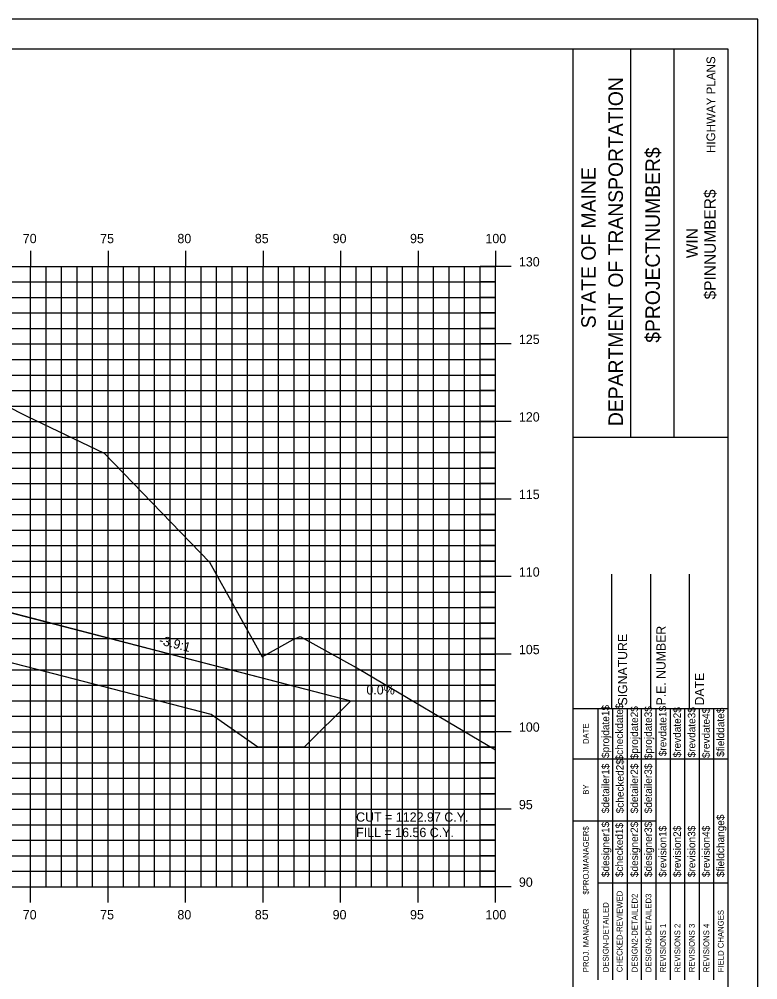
# Model space of a CAD drawing. Extents: x 850598 to 870284, y 366541 to 366651.
# Drawn here: x 861142.7 to 861190.4, y 366589.2 to 366651.2 of the extents above; entities that cross this region are included whole.
import ezdxf

# ---------------------------------------------------------------- set-up
doc = ezdxf.new("R2010")
doc.units = 0
for name, color, linetype in [('ANNOTATION', 7, 'Continuous'), ('BORDER', 7, 'Continuous'), ('D_Drainage_RipRap', 7, 'Continuous'), ('D_Roadway_Centerline', 7, 'Continuous'), ('D_Roadway_SlopeLines', 7, 'Continuous'), ('D_Text_Standard', 7, 'Continuous'), ('H_V ANNOTATION', 7, 'Continuous'), ('HIGHWAY_TITLE', 7, 'Continuous'), ('MAJOR', 7, 'Continuous'), ('MINOR', 7, 'Continuous'), ('PLOT BOUNDARY', 7, 'Continuous'), ('S_Roadway_Centerline', 7, 'Continuous')]:
    doc.layers.add(name, color=color, linetype=linetype)

msp = doc.modelspace()

# ---------------------------------------------------------------- linework, layer by layer
at = {"layer": 'BORDER'}
for p, q in [((861188.455, 366649.225), (861028.455, 366649.225)), ((861178.455, 366544.225), (861178.455, 366649.225)), ((861182.183, 366624.222), (861182.183, 366649.222)), ((861184.978, 366624.222), (861184.978, 366649.222)), ((861188.455, 366544.225), (861188.455, 366649.225)), ((861178.456, 366624.219), (861188.455, 366624.219)), ((861180.955, 366606.728), (861180.955, 366615.376)), ((861183.455, 366606.728), (861183.455, 366615.376)), ((861185.955, 366606.728), (861185.955, 366615.376)), ((861178.455, 366606.728), (861188.455, 366606.728))]:
    msp.add_line(p, q, dxfattribs=at)
for points in [[(861180.07, 366603.478), (861180.07, 366606.728)], [(861181.002, 366589.231), (861181.002, 366606.728)], [(861181.934, 366606.728), (861181.934, 366589.231)], [(861182.866, 366589.231), (861182.866, 366606.728)], [(861183.797, 366589.231), (861183.797, 366606.728)], [(861184.729, 366589.231), (861184.729, 366606.728)], [(861185.661, 366589.231), (861185.661, 366606.728)], [(861186.592, 366589.231), (861186.592, 366606.728)], [(861187.524, 366589.231), (861187.524, 366606.728)], [(861180.071, 366589.231), (861180.071, 366606.022)], [(861178.455, 366603.478), (861188.455, 366603.478)], [(861178.455, 366599.478), (861180.071, 366599.478)], [(861180.07, 366599.478), (861183.796, 366599.478)], [(861180.07, 366595.478), (861188.455, 366595.478)]]:
    msp.add_lwpolyline(points, dxfattribs=at)
at = {"layer": 'D_Drainage_RipRap'}
msp.add_lwpolyline([(861140.937, 366613.225), (861154.251, 366609.778), (861164.113, 366607.225), (861161.113, 366604.225), (861158.113, 366604.225), (861155.113, 366606.328), (861141.799, 366609.775), (861140.937, 366611.725), (861096.534, 366623.221), (861096.534, 366624.721)], close=True, dxfattribs=at)
at = {"layer": 'D_Roadway_Centerline'}
msp.add_lwpolyline([(861044.379, 366623.888), (861045.379, 366623.854), (861046.379, 366623.687), (861047.379, 366623.387), (861048.379, 366622.954), (861048.455, 366622.916), (861052.257, 366624.183), (861058.455, 366626.249), (861062.455, 366626.489), (861073.455, 366626.819), (861084.455, 366627.083), (861088.455, 366626.859), (861090.455, 366626.747), (861096.534, 366624.721), (861140.937, 366613.225), (861154.251, 366609.778), (861164.113, 366607.225), (861168.113, 366607.225)], dxfattribs=at)
at = {"layer": 'D_Roadway_SlopeLines'}
msp.add_lwpolyline([(861096.534, 366624.721), (861164.113, 366607.225), (861164.113, 366607.225)], dxfattribs=at)
at = {"layer": 'MAJOR'}
for p, q in [((861143.455, 366636.227), (861143.455, 366635.225)), ((861143.455, 366636.227), (861143.455, 366635.225)), ((861148.455, 366636.227), (861148.455, 366635.225)), ((861148.455, 366636.227), (861148.455, 366635.225)), ((861153.455, 366636.227), (861153.455, 366635.225)), ((861153.455, 366636.227), (861153.455, 366635.225)), ((861158.455, 366636.227), (861158.455, 366635.225)), ((861158.455, 366636.227), (861158.455, 366635.225)), ((861163.455, 366636.227), (861163.455, 366635.225)), ((861163.455, 366636.227), (861163.455, 366635.225)), ((861168.455, 366636.227), (861168.455, 366635.225)), ((861168.455, 366636.227), (861168.455, 366635.225)), ((861173.455, 366636.227), (861173.455, 366635.225)), ((861173.455, 366636.227), (861173.455, 366635.225)), ((861033.455, 366635.225), (861173.455, 366635.225)), ((861033.455, 366635.225), (861173.455, 366635.225)), ((861033.455, 366635.225), (861173.455, 366635.225)), ((861033.455, 366635.225), (861173.455, 366635.225)), ((861143.455, 366595.225), (861143.455, 366635.225)), ((861143.455, 366595.225), (861143.455, 366635.225)), ((861148.455, 366595.225), (861148.455, 366635.225)), ((861148.455, 366595.225), (861148.455, 366635.225)), ((861153.455, 366595.225), (861153.455, 366635.225)), ((861153.455, 366595.225), (861153.455, 366635.225)), ((861158.455, 366595.225), (861158.455, 366635.225)), ((861158.455, 366595.225), (861158.455, 366635.225)), ((861163.455, 366595.225), (861163.455, 366635.225)), ((861163.455, 366595.225), (861163.455, 366635.225)), ((861168.455, 366595.225), (861168.455, 366635.225)), ((861168.455, 366595.225), (861168.455, 366635.225)), ((861174.457, 366635.225), (861172.453, 366635.225)), ((861174.457, 366635.225), (861172.453, 366635.225)), ((861173.455, 366595.225), (861173.455, 366635.225)), ((861173.455, 366595.225), (861173.455, 366635.225)), ((861173.455, 366595.225), (861173.455, 366635.225)), ((861173.455, 366595.225), (861173.455, 366635.225)), ((861033.455, 366630.225), (861173.455, 366630.225)), ((861033.455, 366630.225), (861173.455, 366630.225)), ((861174.457, 366630.225), (861172.453, 366630.225)), ((861174.457, 366630.225), (861172.453, 366630.225)), ((861033.455, 366625.225), (861173.455, 366625.225)), ((861033.455, 366625.225), (861173.455, 366625.225)), ((861174.457, 366625.225), (861172.453, 366625.225)), ((861174.457, 366625.225), (861172.453, 366625.225)), ((861033.455, 366620.225), (861173.455, 366620.225)), ((861033.455, 366620.225), (861173.455, 366620.225)), ((861174.457, 366620.225), (861172.453, 366620.225)), ((861174.457, 366620.225), (861172.453, 366620.225)), ((861033.455, 366615.225), (861173.455, 366615.225)), ((861033.455, 366615.225), (861173.455, 366615.225)), ((861174.457, 366615.225), (861172.453, 366615.225)), ((861174.457, 366615.225), (861172.453, 366615.225)), ((861033.455, 366610.225), (861173.455, 366610.225)), ((861033.455, 366610.225), (861173.455, 366610.225)), ((861174.457, 366610.225), (861172.453, 366610.225)), ((861174.457, 366610.225), (861172.453, 366610.225)), ((861033.455, 366605.225), (861173.455, 366605.225)), ((861033.455, 366605.225), (861173.455, 366605.225)), ((861174.457, 366605.225), (861172.453, 366605.225)), ((861174.457, 366605.225), (861172.453, 366605.225)), ((861033.455, 366600.225), (861173.455, 366600.225)), ((861033.455, 366600.225), (861173.455, 366600.225)), ((861174.457, 366600.225), (861172.453, 366600.225)), ((861174.457, 366600.225), (861172.453, 366600.225)), ((861033.455, 366595.225), (861173.455, 366595.225)), ((861033.455, 366595.225), (861173.455, 366595.225)), ((861033.455, 366595.225), (861173.455, 366595.225)), ((861033.455, 366595.225), (861173.455, 366595.225)), ((861143.455, 366594.223), (861143.455, 366595.225)), ((861143.455, 366594.223), (861143.455, 366595.225)), ((861148.455, 366594.223), (861148.455, 366595.225)), ((861148.455, 366594.223), (861148.455, 366595.225)), ((861153.455, 366594.223), (861153.455, 366595.225)), ((861153.455, 366594.223), (861153.455, 366595.225)), ((861158.455, 366594.223), (861158.455, 366595.225)), ((861158.455, 366594.223), (861158.455, 366595.225)), ((861163.455, 366594.223), (861163.455, 366595.225)), ((861163.455, 366594.223), (861163.455, 366595.225)), ((861168.455, 366594.223), (861168.455, 366595.225)), ((861168.455, 366594.223), (861168.455, 366595.225)), ((861174.457, 366595.225), (861172.453, 366595.225)), ((861174.457, 366595.225), (861172.453, 366595.225)), ((861173.455, 366594.223), (861173.455, 366595.225)), ((861173.455, 366594.223), (861173.455, 366595.225))]:
    msp.add_line(p, q, dxfattribs=at)
at = {"layer": 'MINOR'}
for p, q in [((861144.455, 366595.225), (861144.455, 366635.225)), ((861144.455, 366595.225), (861144.455, 366635.225)), ((861145.455, 366595.225), (861145.455, 366635.225)), ((861145.455, 366595.225), (861145.455, 366635.225)), ((861146.455, 366595.225), (861146.455, 366635.225)), ((861146.455, 366595.225), (861146.455, 366635.225)), ((861147.455, 366595.225), (861147.455, 366635.225)), ((861147.455, 366595.225), (861147.455, 366635.225)), ((861149.455, 366595.225), (861149.455, 366635.225)), ((861149.455, 366595.225), (861149.455, 366635.225)), ((861150.455, 366595.225), (861150.455, 366635.225)), ((861150.455, 366595.225), (861150.455, 366635.225)), ((861151.455, 366595.225), (861151.455, 366635.225)), ((861151.455, 366595.225), (861151.455, 366635.225)), ((861152.455, 366595.225), (861152.455, 366635.225)), ((861152.455, 366595.225), (861152.455, 366635.225)), ((861154.455, 366595.225), (861154.455, 366635.225)), ((861154.455, 366595.225), (861154.455, 366635.225)), ((861155.455, 366595.225), (861155.455, 366635.225)), ((861155.455, 366595.225), (861155.455, 366635.225)), ((861156.455, 366595.225), (861156.455, 366635.225)), ((861156.455, 366595.225), (861156.455, 366635.225)), ((861157.455, 366595.225), (861157.455, 366635.225)), ((861157.455, 366595.225), (861157.455, 366635.225)), ((861159.455, 366595.225), (861159.455, 366635.225)), ((861159.455, 366595.225), (861159.455, 366635.225)), ((861160.455, 366595.225), (861160.455, 366635.225)), ((861160.455, 366595.225), (861160.455, 366635.225)), ((861161.455, 366595.225), (861161.455, 366635.225)), ((861161.455, 366595.225), (861161.455, 366635.225)), ((861162.455, 366595.225), (861162.455, 366635.225)), ((861162.455, 366595.225), (861162.455, 366635.225)), ((861164.455, 366595.225), (861164.455, 366635.225)), ((861164.455, 366595.225), (861164.455, 366635.225)), ((861165.455, 366595.225), (861165.455, 366635.225)), ((861165.455, 366595.225), (861165.455, 366635.225)), ((861166.455, 366595.225), (861166.455, 366635.225)), ((861166.455, 366595.225), (861166.455, 366635.225)), ((861167.455, 366595.225), (861167.455, 366635.225)), ((861167.455, 366595.225), (861167.455, 366635.225)), ((861169.455, 366595.225), (861169.455, 366635.225)), ((861169.455, 366595.225), (861169.455, 366635.225)), ((861170.455, 366595.225), (861170.455, 366635.225)), ((861170.455, 366595.225), (861170.455, 366635.225)), ((861171.455, 366595.225), (861171.455, 366635.225)), ((861171.455, 366595.225), (861171.455, 366635.225)), ((861172.455, 366595.225), (861172.455, 366635.225)), ((861172.455, 366595.225), (861172.455, 366635.225)), ((861033.455, 366634.225), (861173.455, 366634.225)), ((861033.455, 366634.225), (861173.455, 366634.225)), ((861173.455, 366634.225), (861172.453, 366634.225)), ((861173.455, 366634.225), (861172.453, 366634.225)), ((861033.455, 366633.225), (861173.455, 366633.225)), ((861033.455, 366633.225), (861173.455, 366633.225)), ((861173.455, 366633.225), (861172.453, 366633.225)), ((861173.455, 366633.225), (861172.453, 366633.225)), ((861033.455, 366632.225), (861173.455, 366632.225)), ((861033.455, 366632.225), (861173.455, 366632.225)), ((861173.455, 366632.225), (861172.453, 366632.225)), ((861173.455, 366632.225), (861172.453, 366632.225)), ((861033.455, 366631.225), (861173.455, 366631.225)), ((861033.455, 366631.225), (861173.455, 366631.225)), ((861173.455, 366631.225), (861172.453, 366631.225)), ((861173.455, 366631.225), (861172.453, 366631.225)), ((861033.455, 366629.225), (861173.455, 366629.225)), ((861033.455, 366629.225), (861173.455, 366629.225)), ((861173.455, 366629.225), (861172.453, 366629.225)), ((861173.455, 366629.225), (861172.453, 366629.225)), ((861033.455, 366628.225), (861173.455, 366628.225)), ((861033.455, 366628.225), (861173.455, 366628.225)), ((861173.455, 366628.225), (861172.453, 366628.225)), ((861173.455, 366628.225), (861172.453, 366628.225)), ((861033.455, 366627.225), (861173.455, 366627.225)), ((861033.455, 366627.225), (861173.455, 366627.225)), ((861173.455, 366627.225), (861172.453, 366627.225)), ((861173.455, 366627.225), (861172.453, 366627.225)), ((861033.455, 366626.225), (861173.455, 366626.225)), ((861033.455, 366626.225), (861173.455, 366626.225)), ((861173.455, 366626.225), (861172.453, 366626.225)), ((861173.455, 366626.225), (861172.453, 366626.225)), ((861033.455, 366624.225), (861173.455, 366624.225)), ((861033.455, 366624.225), (861173.455, 366624.225)), ((861173.455, 366624.225), (861172.453, 366624.225)), ((861173.455, 366624.225), (861172.453, 366624.225)), ((861033.455, 366623.225), (861173.455, 366623.225)), ((861033.455, 366623.225), (861173.455, 366623.225)), ((861173.455, 366623.225), (861172.453, 366623.225)), ((861173.455, 366623.225), (861172.453, 366623.225)), ((861033.455, 366622.225), (861173.455, 366622.225)), ((861033.455, 366622.225), (861173.455, 366622.225)), ((861173.455, 366622.225), (861172.453, 366622.225)), ((861173.455, 366622.225), (861172.453, 366622.225)), ((861033.455, 366621.225), (861173.455, 366621.225)), ((861033.455, 366621.225), (861173.455, 366621.225)), ((861173.455, 366621.225), (861172.453, 366621.225)), ((861173.455, 366621.225), (861172.453, 366621.225)), ((861033.455, 366619.225), (861173.455, 366619.225)), ((861033.455, 366619.225), (861173.455, 366619.225)), ((861173.455, 366619.225), (861172.453, 366619.225)), ((861173.455, 366619.225), (861172.453, 366619.225)), ((861033.455, 366618.225), (861173.455, 366618.225)), ((861033.455, 366618.225), (861173.455, 366618.225)), ((861173.455, 366618.225), (861172.453, 366618.225)), ((861173.455, 366618.225), (861172.453, 366618.225)), ((861033.455, 366617.225), (861173.455, 366617.225)), ((861033.455, 366617.225), (861173.455, 366617.225)), ((861173.455, 366617.225), (861172.453, 366617.225)), ((861173.455, 366617.225), (861172.453, 366617.225)), ((861033.455, 366616.225), (861173.455, 366616.225)), ((861033.455, 366616.225), (861173.455, 366616.225)), ((861173.455, 366616.225), (861172.453, 366616.225)), ((861173.455, 366616.225), (861172.453, 366616.225)), ((861033.455, 366614.225), (861173.455, 366614.225)), ((861033.455, 366614.225), (861173.455, 366614.225)), ((861173.455, 366614.225), (861172.453, 366614.225)), ((861173.455, 366614.225), (861172.453, 366614.225)), ((861033.455, 366613.225), (861173.455, 366613.225)), ((861033.455, 366613.225), (861173.455, 366613.225)), ((861173.455, 366613.225), (861172.453, 366613.225)), ((861173.455, 366613.225), (861172.453, 366613.225)), ((861033.455, 366612.225), (861173.455, 366612.225)), ((861033.455, 366612.225), (861173.455, 366612.225)), ((861173.455, 366612.225), (861172.453, 366612.225)), ((861173.455, 366612.225), (861172.453, 366612.225)), ((861033.455, 366611.225), (861173.455, 366611.225)), ((861033.455, 366611.225), (861173.455, 366611.225)), ((861173.455, 366611.225), (861172.453, 366611.225)), ((861173.455, 366611.225), (861172.453, 366611.225)), ((861033.455, 366609.225), (861173.455, 366609.225)), ((861033.455, 366609.225), (861173.455, 366609.225)), ((861173.455, 366609.225), (861172.453, 366609.225)), ((861173.455, 366609.225), (861172.453, 366609.225)), ((861033.455, 366608.225), (861173.455, 366608.225)), ((861033.455, 366608.225), (861173.455, 366608.225)), ((861173.455, 366608.225), (861172.453, 366608.225)), ((861173.455, 366608.225), (861172.453, 366608.225)), ((861033.455, 366607.225), (861173.455, 366607.225)), ((861033.455, 366607.225), (861173.455, 366607.225)), ((861173.455, 366607.225), (861172.453, 366607.225)), ((861173.455, 366607.225), (861172.453, 366607.225)), ((861033.455, 366606.225), (861173.455, 366606.225)), ((861033.455, 366606.225), (861173.455, 366606.225)), ((861173.455, 366606.225), (861172.453, 366606.225)), ((861173.455, 366606.225), (861172.453, 366606.225)), ((861033.455, 366604.225), (861173.455, 366604.225)), ((861033.455, 366604.225), (861173.455, 366604.225)), ((861173.455, 366604.225), (861172.453, 366604.225)), ((861173.455, 366604.225), (861172.453, 366604.225)), ((861033.455, 366603.225), (861173.455, 366603.225)), ((861033.455, 366603.225), (861173.455, 366603.225)), ((861173.455, 366603.225), (861172.453, 366603.225)), ((861173.455, 366603.225), (861172.453, 366603.225)), ((861033.455, 366602.225), (861173.455, 366602.225)), ((861033.455, 366602.225), (861173.455, 366602.225)), ((861173.455, 366602.225), (861172.453, 366602.225)), ((861173.455, 366602.225), (861172.453, 366602.225)), ((861033.455, 366601.225), (861173.455, 366601.225)), ((861033.455, 366601.225), (861173.455, 366601.225)), ((861173.455, 366601.225), (861172.453, 366601.225)), ((861173.455, 366601.225), (861172.453, 366601.225)), ((861033.455, 366599.225), (861173.455, 366599.225)), ((861033.455, 366599.225), (861173.455, 366599.225)), ((861173.455, 366599.225), (861172.453, 366599.225)), ((861173.455, 366599.225), (861172.453, 366599.225)), ((861033.455, 366598.225), (861173.455, 366598.225)), ((861033.455, 366598.225), (861173.455, 366598.225)), ((861173.455, 366598.225), (861172.453, 366598.225)), ((861173.455, 366598.225), (861172.453, 366598.225)), ((861033.455, 366597.225), (861173.455, 366597.225)), ((861033.455, 366597.225), (861173.455, 366597.225)), ((861173.455, 366597.225), (861172.453, 366597.225)), ((861173.455, 366597.225), (861172.453, 366597.225)), ((861033.455, 366596.225), (861173.455, 366596.225)), ((861033.455, 366596.225), (861173.455, 366596.225)), ((861173.455, 366596.225), (861172.453, 366596.225)), ((861173.455, 366596.225), (861172.453, 366596.225))]:
    msp.add_line(p, q, dxfattribs=at)
at = {"layer": 'PLOT BOUNDARY'}
msp.add_lwpolyline([(861020.361, 366541.166), (861190.361, 366541.166), (861190.361, 366651.166), (861020.361, 366651.166)], close=True, dxfattribs=at)
at = {"layer": 'S_Roadway_Centerline'}
msp.add_lwpolyline([(861092.618, 366625.319), (861097.028, 366625.439), (861103.438, 366625.62), (861108.061, 366625.507), (861114.106, 366625.374), (861116.696, 366625.193), (861118.145, 366625.085), (861119.554, 366624.904), (861122.459, 366624.528), (861125.56, 366623.728), (861128.932, 366622.821), (861134.021, 366625.345), (861138.83, 366627.795), (861143.257, 366625.546), (861148.201, 366623.176), (861154.991, 366616.16), (861158.389, 366610.064), (861160.394, 366611.17), (861160.838, 366611.369), (861164.662, 366609.266), (861173.455, 366604.067)], dxfattribs=at)

# ---------------------------------------------------------------- texts
at = {"layer": 'ANNOTATION'}
msp.add_text('-3.9:1', height=0.6, rotation=345.48567, dxfattribs=at).set_placement((861151.702, 366610.871))
msp.add_text('0.0%', height=0.6, dxfattribs=at).set_placement((861165.118, 366607.625))
at = {"layer": 'BORDER'}
for s, height, p in [('DEPARTMENT OF TRANSPORTATION', 0.93176, (861181.662, 366624.931)), ('$PROJECTNUMBER$', 0.93176, (861184.047, 366630.304)), ('STATE OF MAINE', 0.93176, (861179.91, 366631.237)), ('$PINNUMBER$', 0.74527, (861187.65, 366633.1)), ('WIN', 0.7453, (861186.492, 366635.755)), ('P.E. NUMBER', 0.59055, (861184.416, 366606.92)), ('SIGNATURE', 0.5906, (861181.935, 366606.92)), ('DATE', 0.5906, (861186.896, 366606.92)), ('$projdate1$', 0.48455, (861180.778, 366603.529)), ('$checkdate$', 0.48455, (861181.672, 366603.371)), ('$projdate2$', 0.48455, (861182.641, 366603.45)), ('$projdate3$', 0.48455, (861183.535, 366603.45)), ('$revdate1$', 0.4845, (861184.467, 366603.647)), ('$revdate2$', 0.4845, (861185.399, 366603.568)), ('$revdate3$', 0.4845, (861186.331, 366603.568)), ('$revdate4$', 0.4845, (861187.262, 366603.529)), ('$fielddate$', 0.48455, (861188.194, 366603.607)), ('DATE', 0.3714, (861179.459, 366604.434)), ('$checked2$', 0.4845, (861181.709, 366599.963)), ('$detailer1$', 0.48455, (861180.778, 366599.963)), ('$detailer2$', 0.48455, (861182.641, 366599.963)), ('$detailer3$', 0.48455, (861183.535, 366599.963)), ('BY', 0.3714, (861179.459, 366601.163)), ('$fieldchange$', 0.48455, (861188.194, 366595.851)), ('$PROJMANAGER$', 0.37275, (861179.459, 366594.723)), ('$designer1$', 0.48455, (861180.778, 366595.851)), ('$checked1$', 0.4845, (861181.672, 366595.851)), ('$designer2$', 0.48455, (861182.641, 366595.851)), ('$designer3$', 0.48455, (861183.535, 366595.851)), ('$revision1$', 0.48455, (861184.467, 366595.851)), ('$revision2$', 0.48455, (861185.399, 366595.851)), ('$revision3$', 0.48455, (861186.331, 366595.851)), ('$revision4$', 0.48455, (861187.262, 366595.851)), ('CHECKED-REVIEWED', 0.37275, (861181.636, 366589.716)), ('DESIGN-DETAILED', 0.37275, (861180.741, 366589.716)), ('DESIGN2-DETAILED2', 0.37275, (861182.605, 366589.716)), ('DESIGN3-DETAILED3', 0.37275, (861183.499, 366589.716)), ('PROJ. MANAGER', 0.37275, (861179.459, 366589.716)), ('FIELD CHANGES', 0.37275, (861188.158, 366589.716)), ('REVISIONS 1', 0.37275, (861184.431, 366589.716)), ('REVISIONS 2', 0.37275, (861185.363, 366589.716)), ('REVISIONS 3', 0.37275, (861186.294, 366589.716)), ('REVISIONS 4', 0.37275, (861187.226, 366589.716))]:
    msp.add_text(s, height=height, rotation=90, dxfattribs=at).set_placement(p)
at = {"layer": 'D_Text_Standard'}
for s, p in [('CUT = 1122.97 C.Y.', (861164.455, 366599.425)), ('FILL = 16.56 C.Y.', (861164.455, 366598.429))]:
    msp.add_text(s, height=0.6, dxfattribs=at).set_placement(p)
at = {"layer": 'H_V ANNOTATION'}
for s, p in [('70', (861142.957, 366636.725)), ('75', (861147.949, 366636.725)), ('80', (861152.93, 366636.725)), ('85', (861157.922, 366636.725)), ('90', (861162.941, 366636.725)), ('95', (861167.933, 366636.725)), ('100', (861172.796, 366636.725)), ('130', (861174.955, 366635.225)), ('125', (861174.955, 366630.225)), ('120', (861174.955, 366625.225)), ('115', (861174.955, 366620.225)), ('110', (861174.955, 366615.225)), ('105', (861174.955, 366610.225)), ('100', (861174.955, 366605.225)), ('95', (861174.955, 366600.225)), ('90', (861174.955, 366595.225)), ('70', (861142.957, 366593.125)), ('75', (861147.949, 366593.125)), ('80', (861152.93, 366593.125)), ('85', (861157.922, 366593.125)), ('90', (861162.941, 366593.125)), ('95', (861167.933, 366593.125)), ('100', (861172.796, 366593.125))]:
    msp.add_text(s, height=0.6, dxfattribs=at).set_placement(p)
at = {"layer": 'HIGHWAY_TITLE'}
msp.add_text('HIGHWAY PLANS', height=0.55901, rotation=90, dxfattribs=at).set_placement((861187.613, 366642.541))

doc.saveas('drawing.dxf')
